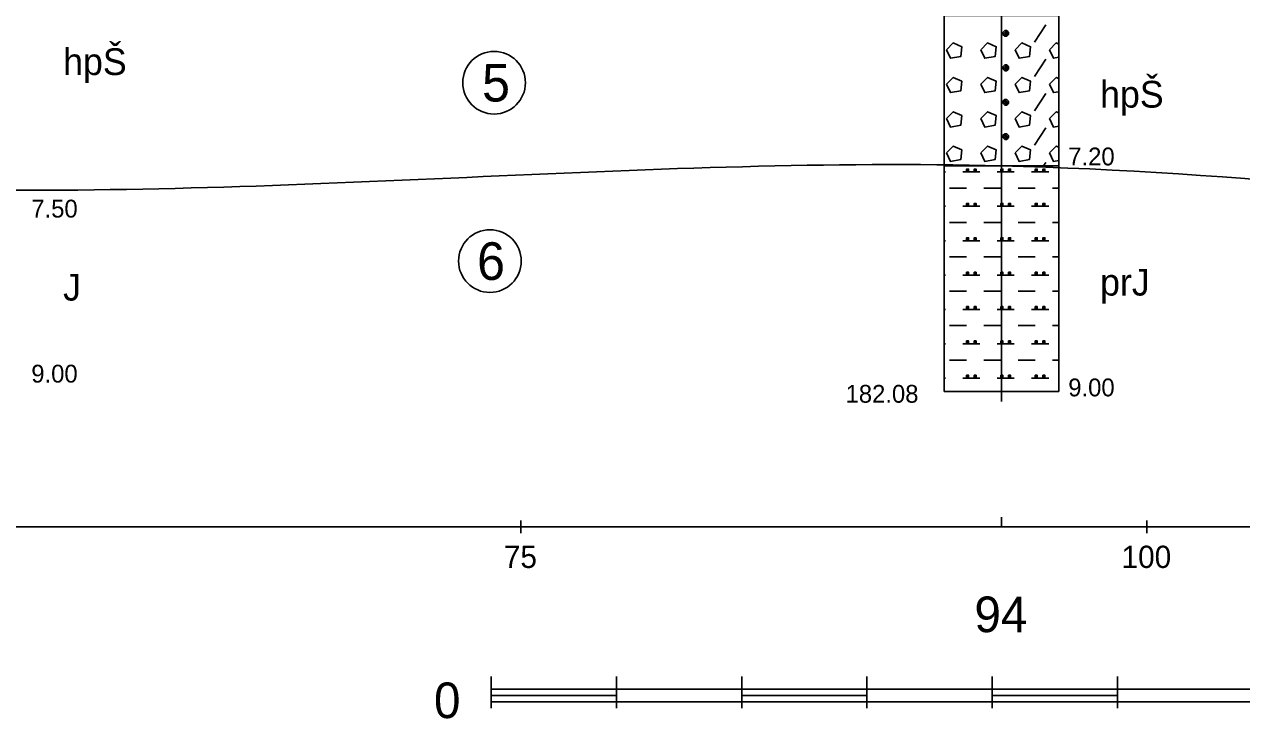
# Model space of a CAD drawing. Extents: x 3042 to 4120, y 576 to 2694.
# Drawn here: x 3289.06 to 3337.66, y 1819.01 to 1846.71 of the extents above; entities that cross this region are included whole.
import ezdxf

# ---------------------------------------------------------------- set-up
doc = ezdxf.new("R2010")
doc.units = 0
for name, color, linetype in [('14', 7, 'Continuous'), ('17', 7, 'Continuous'), ('18', 7, 'Continuous'), ('51', 7, 'Continuous'), ('52', 7, 'Continuous'), ('53', 7, 'Continuous'), ('56', 7, 'Continuous'), ('7', 7, 'Continuous'), ('8', 7, 'Continuous'), ('rozhraní', 7, 'Continuous')]:
    doc.layers.add(name, color=color, linetype=linetype)

msp = doc.modelspace()

# ---------------------------------------------------------------- linework, layer by layer
at = {"layer": '18'}
for p, q in [((3328.072, 1831.667), (3328.072, 1877.067)), ((3328.072, 1832.448), (3328.072, 1831.686)), ((3327.691, 1832.067), (3328.453, 1832.067)), ((3328.072, 1832.048), (3328.072, 1831.667)), ((3328.072, 1827.048), (3328.072, 1826.667))]:
    msp.add_line(p, q, dxfattribs=at)
at = {"layer": '51'}
for points in [[(3325.786, 1841.067), (3330.358, 1841.067), (3330.358, 1847.067), (3325.786, 1847.067)], [(3325.786, 1832.067), (3330.358, 1832.067), (3330.358, 1841.067), (3325.786, 1841.067)]]:
    msp.add_lwpolyline(points, close=True, dxfattribs=at)
for points in [[(3328.204, 1846.462), (3328.128, 1846.386), (3328.128, 1846.31), (3328.204, 1846.234), (3328.28, 1846.234), (3328.356, 1846.31), (3328.356, 1846.386), (3328.28, 1846.462), (3328.204, 1846.462), (3328.356, 1846.31), (3328.128, 1846.31), (3328.28, 1846.462)], [(3328.242, 1846.234), (3328.242, 1846.462)], [(3329.385, 1846.005), (3329.842, 1846.691)], [(3325.88, 1845.7), (3326.032, 1845.358), (3326.451, 1845.434), (3326.489, 1845.815), (3326.147, 1845.967), (3325.88, 1845.7)], [(3327.251, 1845.7), (3327.404, 1845.358), (3327.823, 1845.434), (3327.861, 1845.815), (3327.518, 1845.967), (3327.251, 1845.7)], [(3328.623, 1845.7), (3328.775, 1845.358), (3329.195, 1845.434), (3329.233, 1845.815), (3328.89, 1845.967), (3328.623, 1845.7)], [(3330.358, 1845.924), (3330.261, 1845.967), (3329.995, 1845.7)], [(3329.995, 1845.7), (3330.147, 1845.358), (3330.358, 1845.396)], [(3328.204, 1845.091), (3328.128, 1845.015), (3328.128, 1844.938), (3328.204, 1844.862), (3328.28, 1844.862), (3328.356, 1844.938), (3328.356, 1845.015), (3328.28, 1845.091), (3328.204, 1845.091), (3328.356, 1844.938), (3328.128, 1844.938), (3328.28, 1845.091)], [(3328.242, 1844.862), (3328.242, 1845.091)], [(3329.385, 1844.634), (3329.842, 1845.319)], [(3325.88, 1844.329), (3326.032, 1843.986), (3326.451, 1844.062), (3326.489, 1844.443), (3326.147, 1844.596), (3325.88, 1844.329)], [(3327.251, 1844.329), (3327.404, 1843.986), (3327.823, 1844.062), (3327.861, 1844.443), (3327.518, 1844.596), (3327.251, 1844.329)], [(3328.623, 1844.329), (3328.775, 1843.986), (3329.195, 1844.062), (3329.233, 1844.443), (3328.89, 1844.596), (3328.623, 1844.329)], [(3330.358, 1844.553), (3330.261, 1844.596), (3329.995, 1844.329)], [(3329.385, 1843.262), (3329.842, 1843.948)], [(3329.995, 1844.329), (3330.147, 1843.986), (3330.358, 1844.024)], [(3328.204, 1843.719), (3328.128, 1843.643), (3328.128, 1843.567), (3328.204, 1843.491), (3328.28, 1843.491), (3328.356, 1843.567), (3328.356, 1843.643), (3328.28, 1843.719), (3328.204, 1843.719), (3328.356, 1843.567), (3328.128, 1843.567), (3328.28, 1843.719)], [(3328.242, 1843.491), (3328.242, 1843.719)], [(3325.88, 1842.957), (3326.032, 1842.614), (3326.451, 1842.691), (3326.489, 1843.072), (3326.147, 1843.224), (3325.88, 1842.957)], [(3327.251, 1842.957), (3327.404, 1842.614), (3327.823, 1842.691), (3327.861, 1843.072), (3327.518, 1843.224), (3327.251, 1842.957)], [(3328.623, 1842.957), (3328.775, 1842.614), (3329.195, 1842.691), (3329.233, 1843.072), (3328.89, 1843.224), (3328.623, 1842.957)], [(3330.358, 1843.181), (3330.261, 1843.224), (3329.995, 1842.957)], [(3329.995, 1842.957), (3330.147, 1842.614), (3330.358, 1842.653)], [(3329.385, 1841.89), (3329.842, 1842.576)], [(3328.204, 1842.348), (3328.128, 1842.271), (3328.128, 1842.195), (3328.204, 1842.119), (3328.28, 1842.119), (3328.356, 1842.195), (3328.356, 1842.271), (3328.28, 1842.348), (3328.204, 1842.348), (3328.356, 1842.195), (3328.128, 1842.195), (3328.28, 1842.348)], [(3328.242, 1842.119), (3328.242, 1842.348)], [(3325.88, 1841.586), (3326.032, 1841.243), (3326.451, 1841.319), (3326.489, 1841.7), (3326.147, 1841.852), (3325.88, 1841.586)], [(3327.251, 1841.586), (3327.404, 1841.243), (3327.823, 1841.319), (3327.861, 1841.7), (3327.518, 1841.852), (3327.251, 1841.586)], [(3328.623, 1841.586), (3328.775, 1841.243), (3329.195, 1841.319), (3329.233, 1841.7), (3328.89, 1841.852), (3328.623, 1841.586)], [(3330.358, 1841.81), (3330.261, 1841.852), (3329.995, 1841.586)], [(3329.995, 1841.586), (3330.147, 1841.243), (3330.358, 1841.281)], [(3329.75, 1841.067), (3329.842, 1841.205)], [(3325.786, 1840.824), (3325.842, 1840.824)], [(3326.528, 1840.824), (3327.213, 1840.824)], [(3326.68, 1840.938), (3326.68, 1840.862), (3326.756, 1840.862), (3326.756, 1840.938), (3326.68, 1840.938), (3326.756, 1840.862)], [(3326.985, 1840.938), (3326.985, 1840.862), (3327.061, 1840.862), (3327.061, 1840.938), (3326.985, 1840.938), (3327.061, 1840.862)], [(3327.899, 1840.824), (3328.585, 1840.824)], [(3328.052, 1840.938), (3328.052, 1840.862), (3328.128, 1840.862), (3328.128, 1840.938), (3328.052, 1840.938), (3328.128, 1840.862)], [(3328.356, 1840.938), (3328.356, 1840.862), (3328.433, 1840.862), (3328.433, 1840.938), (3328.356, 1840.938), (3328.433, 1840.862)], [(3329.271, 1840.824), (3329.957, 1840.824)], [(3329.423, 1840.938), (3329.423, 1840.862), (3329.499, 1840.862), (3329.499, 1840.938), (3329.423, 1840.938), (3329.499, 1840.862)], [(3329.728, 1840.938), (3329.728, 1840.862), (3329.804, 1840.862), (3329.804, 1840.938), (3329.728, 1840.938), (3329.804, 1840.862)], [(3325.994, 1840.176), (3326.68, 1840.176)], [(3327.366, 1840.176), (3328.052, 1840.176)], [(3328.737, 1840.176), (3329.423, 1840.176)], [(3330.109, 1840.176), (3330.358, 1840.176)], [(3326.68, 1839.566), (3326.68, 1839.49), (3326.756, 1839.49), (3326.756, 1839.566), (3326.68, 1839.566), (3326.756, 1839.49)], [(3326.985, 1839.566), (3326.985, 1839.49), (3327.061, 1839.49), (3327.061, 1839.566), (3326.985, 1839.566), (3327.061, 1839.49)], [(3328.052, 1839.566), (3328.052, 1839.49), (3328.128, 1839.49), (3328.128, 1839.566), (3328.052, 1839.566), (3328.128, 1839.49)], [(3328.356, 1839.566), (3328.356, 1839.49), (3328.433, 1839.49), (3328.433, 1839.566), (3328.356, 1839.566), (3328.433, 1839.49)], [(3329.423, 1839.566), (3329.423, 1839.49), (3329.499, 1839.49), (3329.499, 1839.566), (3329.423, 1839.566), (3329.499, 1839.49)], [(3329.728, 1839.566), (3329.728, 1839.49), (3329.804, 1839.49), (3329.804, 1839.566), (3329.728, 1839.566), (3329.804, 1839.49)], [(3325.786, 1839.452), (3325.842, 1839.452)], [(3326.528, 1839.452), (3327.213, 1839.452)], [(3327.899, 1839.452), (3328.585, 1839.452)], [(3329.271, 1839.452), (3329.957, 1839.452)], [(3325.994, 1838.804), (3326.68, 1838.804)], [(3327.366, 1838.804), (3328.052, 1838.804)], [(3328.737, 1838.804), (3329.423, 1838.804)], [(3330.109, 1838.804), (3330.358, 1838.804)], [(3325.786, 1838.08), (3325.842, 1838.08)], [(3326.528, 1838.08), (3327.213, 1838.08)], [(3326.68, 1838.195), (3326.68, 1838.119), (3326.756, 1838.119), (3326.756, 1838.195), (3326.68, 1838.195), (3326.756, 1838.119)], [(3326.985, 1838.195), (3326.985, 1838.119), (3327.061, 1838.119), (3327.061, 1838.195), (3326.985, 1838.195), (3327.061, 1838.119)], [(3327.899, 1838.08), (3328.585, 1838.08)], [(3328.052, 1838.195), (3328.052, 1838.119), (3328.128, 1838.119), (3328.128, 1838.195), (3328.052, 1838.195), (3328.128, 1838.119)], [(3328.356, 1838.195), (3328.356, 1838.119), (3328.433, 1838.119), (3328.433, 1838.195), (3328.356, 1838.195), (3328.433, 1838.119)], [(3329.271, 1838.08), (3329.957, 1838.08)], [(3329.423, 1838.195), (3329.423, 1838.119), (3329.499, 1838.119), (3329.499, 1838.195), (3329.423, 1838.195), (3329.499, 1838.119)], [(3329.728, 1838.195), (3329.728, 1838.119), (3329.804, 1838.119), (3329.804, 1838.195), (3329.728, 1838.195), (3329.804, 1838.119)], [(3325.994, 1837.433), (3326.68, 1837.433)], [(3327.366, 1837.433), (3328.052, 1837.433)], [(3328.737, 1837.433), (3329.423, 1837.433)], [(3330.109, 1837.433), (3330.358, 1837.433)], [(3325.786, 1836.709), (3325.842, 1836.709)], [(3326.528, 1836.709), (3327.213, 1836.709)], [(3326.68, 1836.823), (3326.68, 1836.747), (3326.756, 1836.747), (3326.756, 1836.823), (3326.68, 1836.823), (3326.756, 1836.747)], [(3326.985, 1836.823), (3326.985, 1836.747), (3327.061, 1836.747), (3327.061, 1836.823), (3326.985, 1836.823), (3327.061, 1836.747)], [(3327.899, 1836.709), (3328.585, 1836.709)], [(3328.052, 1836.823), (3328.052, 1836.747), (3328.128, 1836.747), (3328.128, 1836.823), (3328.052, 1836.823), (3328.128, 1836.747)], [(3328.356, 1836.823), (3328.356, 1836.747), (3328.433, 1836.747), (3328.433, 1836.823), (3328.356, 1836.823), (3328.433, 1836.747)], [(3329.271, 1836.709), (3329.957, 1836.709)], [(3329.423, 1836.823), (3329.423, 1836.747), (3329.499, 1836.747), (3329.499, 1836.823), (3329.423, 1836.823), (3329.499, 1836.747)], [(3329.728, 1836.823), (3329.728, 1836.747), (3329.804, 1836.747), (3329.804, 1836.823), (3329.728, 1836.823), (3329.804, 1836.747)], [(3325.994, 1836.061), (3326.68, 1836.061)], [(3327.366, 1836.061), (3328.052, 1836.061)], [(3328.737, 1836.061), (3329.423, 1836.061)], [(3330.109, 1836.061), (3330.358, 1836.061)], [(3325.786, 1835.337), (3325.842, 1835.337)], [(3326.528, 1835.337), (3327.213, 1835.337)], [(3326.68, 1835.452), (3326.68, 1835.375), (3326.756, 1835.375), (3326.756, 1835.452), (3326.68, 1835.452), (3326.756, 1835.375)], [(3326.985, 1835.452), (3326.985, 1835.375), (3327.061, 1835.375), (3327.061, 1835.452), (3326.985, 1835.452), (3327.061, 1835.375)], [(3327.899, 1835.337), (3328.585, 1835.337)], [(3328.052, 1835.452), (3328.052, 1835.375), (3328.128, 1835.375), (3328.128, 1835.452), (3328.052, 1835.452), (3328.128, 1835.375)], [(3328.356, 1835.452), (3328.356, 1835.375), (3328.433, 1835.375), (3328.433, 1835.452), (3328.356, 1835.452), (3328.433, 1835.375)], [(3329.271, 1835.337), (3329.957, 1835.337)], [(3329.423, 1835.452), (3329.423, 1835.375), (3329.499, 1835.375), (3329.499, 1835.452), (3329.423, 1835.452), (3329.499, 1835.375)], [(3329.728, 1835.452), (3329.728, 1835.375), (3329.804, 1835.375), (3329.804, 1835.452), (3329.728, 1835.452), (3329.804, 1835.375)], [(3325.994, 1834.69), (3326.68, 1834.69)], [(3327.366, 1834.69), (3328.052, 1834.69)], [(3328.737, 1834.69), (3329.423, 1834.69)], [(3330.109, 1834.69), (3330.358, 1834.69)], [(3325.786, 1833.966), (3325.842, 1833.966)], [(3326.528, 1833.966), (3327.213, 1833.966)], [(3326.68, 1834.08), (3326.68, 1834.004), (3326.756, 1834.004), (3326.756, 1834.08), (3326.68, 1834.08), (3326.756, 1834.004)], [(3326.985, 1834.08), (3326.985, 1834.004), (3327.061, 1834.004), (3327.061, 1834.08), (3326.985, 1834.08), (3327.061, 1834.004)], [(3327.899, 1833.966), (3328.585, 1833.966)], [(3328.052, 1834.08), (3328.052, 1834.004), (3328.128, 1834.004), (3328.128, 1834.08), (3328.052, 1834.08), (3328.128, 1834.004)], [(3328.356, 1834.08), (3328.356, 1834.004), (3328.433, 1834.004), (3328.433, 1834.08), (3328.356, 1834.08), (3328.433, 1834.004)], [(3329.271, 1833.966), (3329.957, 1833.966)], [(3329.423, 1834.08), (3329.423, 1834.004), (3329.499, 1834.004), (3329.499, 1834.08), (3329.423, 1834.08), (3329.499, 1834.004)], [(3329.728, 1834.08), (3329.728, 1834.004), (3329.804, 1834.004), (3329.804, 1834.08), (3329.728, 1834.08), (3329.804, 1834.004)], [(3325.994, 1833.318), (3326.68, 1833.318)], [(3327.366, 1833.318), (3328.052, 1833.318)], [(3328.737, 1833.318), (3329.423, 1833.318)], [(3330.109, 1833.318), (3330.358, 1833.318)], [(3326.68, 1832.708), (3326.68, 1832.632), (3326.756, 1832.632), (3326.756, 1832.708), (3326.68, 1832.708), (3326.756, 1832.632)], [(3326.985, 1832.708), (3326.985, 1832.632), (3327.061, 1832.632), (3327.061, 1832.708), (3326.985, 1832.708), (3327.061, 1832.632)], [(3328.052, 1832.708), (3328.052, 1832.632), (3328.128, 1832.632), (3328.128, 1832.708), (3328.052, 1832.708), (3328.128, 1832.632)], [(3328.356, 1832.708), (3328.356, 1832.632), (3328.433, 1832.632), (3328.433, 1832.708), (3328.356, 1832.708), (3328.433, 1832.632)], [(3329.423, 1832.708), (3329.423, 1832.632), (3329.499, 1832.632), (3329.499, 1832.708), (3329.423, 1832.708), (3329.499, 1832.632)], [(3329.728, 1832.708), (3329.728, 1832.632), (3329.804, 1832.632), (3329.804, 1832.708), (3329.728, 1832.708), (3329.804, 1832.632)], [(3325.786, 1832.594), (3325.842, 1832.594)], [(3326.528, 1832.594), (3327.213, 1832.594)], [(3327.899, 1832.594), (3328.585, 1832.594)], [(3329.271, 1832.594), (3329.957, 1832.594)]]:
    msp.add_lwpolyline(points, dxfattribs=at)
at = {"layer": '53'}
for points in [[(3325.786, 1877.067), (3325.786, 1832.067)], [(3330.358, 1877.067), (3330.358, 1832.067)], [(3325.786, 1841.067), (3330.358, 1841.067)], [(3325.786, 1832.067), (3330.358, 1832.067)]]:
    msp.add_lwpolyline(points, dxfattribs=at)
at = {"layer": '56'}
for points in [[(3328.072, 1847.448), (3328.072, 1846.686)], [(3328.072, 1841.448), (3328.072, 1840.686)], [(3327.691, 1841.067), (3328.453, 1841.067)], [(3328.072, 1832.448), (3328.072, 1831.686)], [(3327.691, 1832.067), (3328.453, 1832.067)]]:
    msp.add_lwpolyline(points, dxfattribs=at)
at = {"layer": '7'}
for p, q in [((3308.882, 1826.413), (3308.882, 1826.921)), ((3333.882, 1826.413), (3333.882, 1826.921)), ((3233.882, 1826.667), (3464.028, 1826.667))]:
    msp.add_line(p, q, dxfattribs=at)
at = {"layer": '8'}
for p, q in [((3307.702, 1819.428), (3307.702, 1820.698)), ((3312.702, 1819.428), (3312.702, 1820.698)), ((3317.702, 1819.428), (3317.702, 1820.698)), ((3322.702, 1819.428), (3322.702, 1820.698)), ((3327.702, 1819.428), (3327.702, 1820.698)), ((3332.702, 1819.428), (3332.702, 1820.698)), ((3307.702, 1820.19), (3357.702, 1820.19)), ((3307.702, 1819.936), (3312.702, 1819.936)), ((3307.702, 1819.682), (3357.702, 1819.682)), ((3317.702, 1819.936), (3322.702, 1819.936)), ((3327.702, 1819.936), (3332.702, 1819.936))]:
    msp.add_line(p, q, dxfattribs=at)
at = {"layer": 'rozhraní'}
for centre in [(3307.816, 1844.382), (3307.647, 1837.265)]:
    msp.add_circle(centre, 1.25, dxfattribs=at)
msp.add_spline([(3234.6, 1842.717), (3243.882, 1842.717), (3286.672, 1840.117), (3328.072, 1841.067), (3356.302, 1838.717), (3421.522, 1834.717), (3432.568, 1834.909)], degree=3, dxfattribs=at)

# ---------------------------------------------------------------- texts
at = {"layer": '14'}
msp.add_text('94', height=1.4224, dxfattribs=at).set_placement((3326.992, 1822.461))
at = {"layer": '17'}
msp.add_text('182.08', height=0.7112, dxfattribs=at).set_placement((3321.849, 1831.615))
at = {"layer": '52'}
for s, height, p in [('hpŠ', 1.0668, (3290.609, 1844.689)), ('hpŠ', 1.0668, (3332.009, 1843.389)), ('7.20', 0.7112, (3330.739, 1841.084)), ('7.50', 0.7112, (3289.339, 1839.003)), ('J', 1.067, (3290.609, 1835.689)), ('prJ', 1.0668, (3332.009, 1835.889)), ('9.00', 0.7112, (3289.339, 1832.419)), ('9.00', 0.7112, (3330.739, 1831.869))]:
    msp.add_text(s, height=height, dxfattribs=at).set_placement(p)
at = {"layer": '7'}
for s, p in [('75', (3308.204, 1825.022)), ('100', (3332.866, 1825.022))]:
    msp.add_text(s, height=0.889, dxfattribs=at).set_placement(p)
at = {"layer": '8'}
msp.add_text('0', height=1.422, dxfattribs=at).set_placement((3305.416, 1819.032))
at = {"layer": 'rozhraní'}
for s, p in [('5', (3307.335, 1843.632)), ('6', (3307.136, 1836.515))]:
    msp.add_text(s, height=1.5, dxfattribs=at).set_placement(p)

doc.saveas('drawing.dxf')
